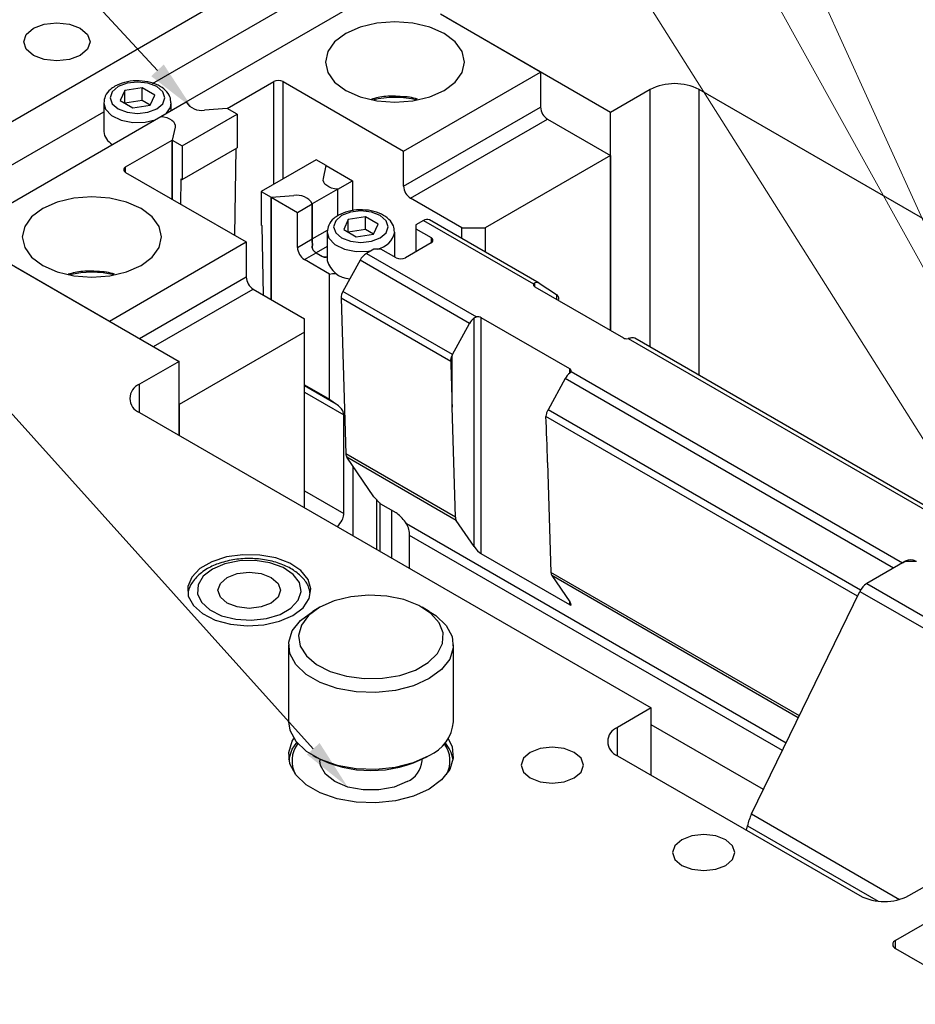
# Model space of a CAD drawing. Header units: inches. Extents: x 1802 to 2468, y -253 to -72.
# Tile 361 of 570: x 2122.32 to 2125.04, y -108.2 to -105.22. Entities that reach past the tile are written whole.
import ezdxf

# ---------------------------------------------------------------- set-up
doc = ezdxf.new("R2010")
doc.units = ezdxf.units.IN
doc.header["$LTSCALE"] = 0.5
doc.header["$MEASUREMENT"] = 0
for name, color, linetype in [('DIE-M-S', 8, 'Continuous'), ('DIE-M-S2', 1, 'Continuous'), ('DIE-M-S3', 8, 'Continuous'), ('SID-M-S', 105, 'Continuous'), ('SVD-M-S', 8, 'Continuous')]:
    doc.layers.add(name, color=color, linetype=linetype)

msp = doc.modelspace()

# ---------------------------------------------------------------- linework, layer by layer
at = {"layer": 'DIE-M-S', "linetype": 'Continuous', "lineweight": 25}
for p, q in [((2123.30623, -104.94592), (2121.84884, -105.78726)), ((2122.82828, -105.46676), (2123.54981, -105.05023)), ((2122.72656, -105.41121), (2123.29525, -105.08291)), ((2123.46142, -105.22437), (2123.40681, -105.22852)), ((2123.51603, -105.22852), (2123.46142, -105.22437)), ((2123.90336, -105.37679), (2123.5993, -105.20127)), ((2124.11549, -105.49926), (2123.61661, -105.21126)), ((2122.34326, -105.26275), (2122.36505, -105.24392)), ((2122.36505, -105.24392), (2122.39765, -105.23135)), ((2122.39765, -105.23135), (2122.43611, -105.22693)), ((2122.43611, -105.22693), (2122.47457, -105.23135)), ((2122.47457, -105.23135), (2122.50718, -105.24392)), ((2122.50718, -105.24392), (2122.52896, -105.26275)), ((2123.35592, -105.24069), (2123.31222, -105.26005)), ((2123.40681, -105.22852), (2123.35592, -105.24069)), ((2123.56692, -105.24069), (2123.51603, -105.22852)), ((2123.61062, -105.26005), (2123.56692, -105.24069)), ((2122.33561, -105.28495), (2122.34326, -105.26275)), ((2122.34326, -105.30715), (2122.33561, -105.28495)), ((2122.52896, -105.26275), (2122.53661, -105.28495)), ((2122.53661, -105.28495), (2122.52896, -105.30715)), ((2123.31222, -105.26005), (2123.27869, -105.28528)), ((2123.64415, -105.28528), (2123.61062, -105.26005)), ((2122.36505, -105.32597), (2122.34326, -105.30715)), ((2122.52896, -105.30715), (2122.50718, -105.32597)), ((2123.25761, -105.31465), (2123.25042, -105.34618)), ((2123.27869, -105.28528), (2123.25761, -105.31465)), ((2123.66523, -105.31465), (2123.64415, -105.28528)), ((2123.67242, -105.34618), (2123.66523, -105.31465)), ((2122.39765, -105.33855), (2122.36505, -105.32597)), ((2122.43611, -105.34297), (2122.39765, -105.33855)), ((2122.47457, -105.33855), (2122.43611, -105.34297)), ((2122.50718, -105.32597), (2122.47457, -105.33855)), ((2123.25042, -105.34618), (2123.25761, -105.37771)), ((2123.66523, -105.37771), (2123.67242, -105.34618)), ((2123.25761, -105.37771), (2123.27869, -105.40708)), ((2123.48793, -105.61661), (2123.90336, -105.37679)), ((2123.64415, -105.40708), (2123.66523, -105.37771)), ((2123.90336, -105.37679), (2123.90336, -105.48295)), ((2122.95265, -105.48681), (2123.09372, -105.40537)), ((2123.09372, -105.71707), (2123.09372, -105.40537)), ((2123.12201, -105.40537), (2123.48793, -105.61661)), ((2123.12201, -105.70074), (2123.12201, -105.40537)), ((2123.27869, -105.40708), (2123.31222, -105.43231)), ((2123.31222, -105.43231), (2123.35592, -105.45167)), ((2123.56692, -105.45167), (2123.61062, -105.43231)), ((2123.61062, -105.43231), (2123.64415, -105.40708)), ((2124.2357, -105.42986), (2124.11549, -105.49926)), ((2124.2357, -106.21138), (2124.2357, -105.42986)), ((2125.93629, -106.32587), (2124.38419, -105.42986)), ((2124.38419, -106.2971), (2124.38419, -105.42986)), ((2123.35592, -105.45167), (2123.40681, -105.46384)), ((2123.40681, -105.46384), (2123.46142, -105.46799)), ((2123.46142, -105.46799), (2123.51603, -105.46384)), ((2123.51603, -105.46384), (2123.56692, -105.45167)), ((2122.95265, -105.48681), (2122.88419, -105.49182)), ((2123.48793, -105.72276), (2123.90336, -105.48295)), ((2121.93055, -105.87073), (2122.57807, -105.49693)), ((2122.02953, -105.92787), (2122.75105, -105.51134)), ((2122.75105, -105.51134), (2122.76063, -105.51259)), ((2122.76063, -105.51259), (2122.76959, -105.5149)), ((2122.76959, -105.5149), (2122.77761, -105.51817)), ((2122.77761, -105.51817), (2122.78436, -105.52228)), ((2122.78436, -105.52228), (2122.78959, -105.52708)), ((2123.50915, -105.75951), (2123.92457, -105.51969)), ((2123.92457, -105.51969), (2124.11549, -105.6299)), ((2124.11549, -106.16055), (2124.11549, -105.49926)), ((2122.79447, -105.54362), (2122.78578, -105.58314)), ((2122.78959, -105.52708), (2122.7931, -105.53237)), ((2122.7931, -105.53237), (2122.79474, -105.53796)), ((2122.79474, -105.53796), (2122.79447, -105.54362)), ((2122.64471, -105.66458), (2122.78578, -105.58314)), ((2122.78578, -105.76234), (2122.78578, -105.58314)), ((2123.48793, -105.72276), (2123.48793, -105.61661)), ((2124.11549, -105.6299), (2123.73542, -105.84931)), ((2124.11549, -105.6299), (2124.11549, -106.16055)), ((2122.64471, -105.68091), (2122.64471, -105.66458)), ((2123.24448, -105.69982), (2123.25318, -105.66029)), ((2123.25318, -105.66029), (2123.33272, -105.70622)), ((2122.64471, -105.68091), (2123.01064, -105.89215)), ((2123.24421, -105.70548), (2123.24448, -105.69982)), ((2123.24586, -105.71107), (2123.24421, -105.70548)), ((2123.24936, -105.71636), (2123.24586, -105.71107)), ((2123.25459, -105.72115), (2123.24936, -105.71636)), ((2123.26134, -105.72527), (2123.25459, -105.72115)), ((2123.26936, -105.72854), (2123.26134, -105.72527)), ((2123.27832, -105.73084), (2123.26936, -105.72854)), ((2123.2879, -105.73209), (2123.27832, -105.73084)), ((2123.2879, -105.73209), (2123.33272, -105.70622)), ((2123.33272, -105.70622), (2123.33272, -105.79755)), ((2122.48757, -105.75919), (2122.43668, -105.77136)), ((2122.54218, -105.75504), (2122.48757, -105.75919)), ((2122.59679, -105.75919), (2122.54218, -105.75504)), ((2122.64768, -105.77136), (2122.59679, -105.75919)), ((2123.0863, -105.75663), (2123.15476, -105.75161)), ((2123.0863, -106.06648), (2123.0863, -105.75663)), ((2123.0863, -105.75663), (2123.16585, -105.80255)), ((2123.66471, -105.84931), (2123.50915, -105.75951)), ((2122.39298, -105.79071), (2122.35945, -105.81594)), ((2122.43668, -105.77136), (2122.39298, -105.79071)), ((2122.69138, -105.79071), (2122.64768, -105.77136)), ((2122.72491, -105.81594), (2122.69138, -105.79071)), ((2123.16585, -105.80255), (2123.21067, -105.77667)), ((2123.21067, -105.77667), (2123.21067, -105.88282)), ((2122.35945, -105.81594), (2122.33837, -105.84532)), ((2122.74599, -105.84532), (2122.72491, -105.81594)), ((2123.16585, -105.9087), (2123.16585, -105.80255)), ((2122.33837, -105.84532), (2122.33118, -105.87684)), ((2122.75318, -105.87684), (2122.74599, -105.84532)), ((2123.66471, -105.88175), (2123.66471, -105.84931)), ((2123.66471, -105.84931), (2123.73542, -105.84931)), ((2123.73542, -105.84931), (2123.73542, -105.92257)), ((2122.33118, -105.87684), (2122.33837, -105.90837)), ((2122.74599, -105.90837), (2122.75318, -105.87684)), ((2122.33837, -105.90837), (2122.35945, -105.93775)), ((2122.59521, -106.13197), (2123.01064, -105.89215)), ((2122.72491, -105.93775), (2122.74599, -105.90837)), ((2123.01064, -105.89215), (2123.01064, -105.9983)), ((2123.16585, -105.9087), (2123.21067, -105.88282)), ((2123.21106, -105.90625), (2123.21106, -105.89929)), ((2122.35945, -105.93775), (2122.39298, -105.96298)), ((2122.69138, -105.96298), (2122.72491, -105.93775)), ((2123.18706, -105.94544), (2123.22277, -105.92483)), ((2123.22277, -105.92483), (2123.24348, -105.93679)), ((2122.29116, -105.95644), (2122.59521, -106.13197)), ((2122.30846, -105.96643), (2122.80734, -106.25443)), ((2122.39298, -105.96298), (2122.43668, -105.98233)), ((2122.64768, -105.98233), (2122.69138, -105.96298)), ((2123.26325, -105.98943), (2123.18706, -105.94544)), ((2122.43668, -105.98233), (2122.48757, -105.9945)), ((2122.48757, -105.9945), (2122.54218, -105.99865)), ((2122.54218, -105.99865), (2122.59679, -105.9945)), ((2122.59679, -105.9945), (2122.64768, -105.98233)), ((2122.68715, -106.18505), (2123.01064, -105.9983)), ((2123.26325, -105.98943), (2123.27255, -105.9881)), ((2123.26325, -106.36912), (2123.26325, -105.98943)), ((2123.27255, -105.9881), (2123.28208, -105.98752)), ((2122.72958, -106.20954), (2123.03185, -106.03505)), ((2123.03185, -106.03505), (2123.18741, -106.12485)), ((2123.18741, -106.16567), (2123.18741, -106.12485)), ((2123.18741, -106.16567), (2122.80734, -106.38508)), ((2123.18741, -106.69836), (2123.18741, -106.16567)), ((2122.80734, -106.25443), (2122.68714, -106.32383)), ((2122.80734, -106.47895), (2122.80734, -106.25443)), ((2122.68714, -106.40955), (2122.68714, -106.32383)), ((2123.18741, -106.32534), (2123.26325, -106.36912)), ((2123.18741, -106.32792), (2123.28319, -106.38321)), ((2123.18741, -106.34795), (2123.30654, -106.41672)), ((2122.80734, -106.38508), (2122.80734, -106.47895)), ((2122.68714, -106.40955), (2124.23924, -107.30556)), ((2123.30654, -106.71624), (2123.30654, -106.41672)), ((2123.33414, -106.57236), (2123.33414, -106.78306)), ((2123.18741, -106.64747), (2123.30654, -106.71624)), ((2123.4058, -106.6737), (2123.4058, -106.82443)), ((2123.41546, -106.68356), (2123.41546, -106.83)), ((2123.45081, -106.70553), (2123.45081, -106.85041)), ((2125.02059, -107.875), (2126.92271, -106.77693)), ((2122.90618, -106.86213), (2122.87008, -106.88298)), ((2122.95069, -106.84769), (2122.90618, -106.86213)), ((2123.0003, -106.84071), (2122.95069, -106.84769)), ((2123.05133, -106.84171), (2123.0003, -106.84071)), ((2123.1, -106.85063), (2123.05133, -106.84171)), ((2123.1427, -106.8668), (2123.1, -106.85063)), ((2123.17626, -106.88902), (2123.1427, -106.8668)), ((2122.87008, -106.88298), (2122.84505, -106.90867)), ((2123.19819, -106.91564), (2123.17626, -106.88902)), ((2122.84505, -106.90867), (2122.83296, -106.93731)), ((2123.20687, -106.94468), (2123.19819, -106.91564)), ((2122.83296, -106.93731), (2122.8347, -106.96677)), ((2123.20165, -106.97401), (2123.20687, -106.94468)), ((2122.8347, -106.96677), (2122.85015, -106.99487)), ((2123.18291, -107.00143), (2123.20165, -106.97401)), ((2122.85015, -106.99487), (2122.87816, -107.01952)), ((2123.15206, -107.02492), (2123.18291, -107.00143)), ((2122.87816, -107.01952), (2122.91664, -107.03889)), ((2122.91664, -107.03889), (2122.96275, -107.05155)), ((2123.06387, -107.05354), (2123.11137, -107.04273)), ((2123.11137, -107.04273), (2123.15206, -107.02492)), ((2122.96275, -107.05155), (2123.01307, -107.05656)), ((2123.01307, -107.05656), (2123.06387, -107.05354)), ((2124.23924, -107.30556), (2124.1367, -107.36475)), ((2124.23924, -107.50966), (2124.23924, -107.30556)), ((2124.1367, -107.45047), (2124.1367, -107.36475)), ((2123.15026, -107.40651), (2123.15509, -107.39842)), ((2123.62279, -107.39842), (2123.63484, -107.42344)), ((2123.1394, -107.44074), (2123.15026, -107.40651)), ((2123.63484, -107.42344), (2123.63848, -107.45816)), ((2123.90246, -107.42851), (2123.87172, -107.44037)), ((2123.93872, -107.42435), (2123.90246, -107.42851)), ((2123.97497, -107.42851), (2123.93872, -107.42435)), ((2124.00571, -107.44037), (2123.97497, -107.42851)), ((2123.14303, -107.47547), (2123.1394, -107.44074)), ((2123.63848, -107.45816), (2123.62762, -107.49239)), ((2123.85118, -107.45811), (2123.84397, -107.47905)), ((2123.87172, -107.44037), (2123.85118, -107.45811)), ((2124.02625, -107.45811), (2124.00571, -107.44037)), ((2124.03347, -107.47905), (2124.02625, -107.45811)), ((2124.1367, -107.45047), (2124.8721, -107.875)), ((2123.16096, -107.50868), (2123.14303, -107.47547)), ((2123.62762, -107.49239), (2123.60288, -107.52411)), ((2123.84397, -107.47905), (2123.85118, -107.49998)), ((2124.02625, -107.49998), (2124.03347, -107.47905)), ((2123.19214, -107.53846), (2123.16096, -107.50868)), ((2123.60288, -107.52411), (2123.56572, -107.5515)), ((2123.85118, -107.49998), (2123.87172, -107.51772)), ((2123.87172, -107.51772), (2123.90246, -107.52958)), ((2123.97497, -107.52958), (2124.00571, -107.51772)), ((2124.00571, -107.51772), (2124.02625, -107.49998)), ((2123.23476, -107.56306), (2123.19214, -107.53846)), ((2123.56572, -107.5515), (2123.51827, -107.57296)), ((2123.90246, -107.52958), (2123.93872, -107.53374)), ((2123.93872, -107.53374), (2123.97497, -107.52958)), ((2123.28634, -107.58106), (2123.23476, -107.56306)), ((2123.34388, -107.59141), (2123.28634, -107.58106)), ((2123.51827, -107.57296), (2123.46332, -107.58724)), ((2123.40403, -107.59351), (2123.34388, -107.59141)), ((2123.46332, -107.58724), (2123.40403, -107.59351)), ((2125.61633, -107.64335), (2124.97993, -108.01073)), ((2124.36208, -107.69384), (2124.33134, -107.7057)), ((2124.39833, -107.68968), (2124.36208, -107.69384)), ((2124.43459, -107.69384), (2124.39833, -107.68968)), ((2124.46533, -107.7057), (2124.43459, -107.69384)), ((2124.3108, -107.72345), (2124.30358, -107.74438)), ((2124.33134, -107.7057), (2124.3108, -107.72345)), ((2124.48587, -107.72345), (2124.46533, -107.7057)), ((2124.49308, -107.74438), (2124.48587, -107.72345)), ((2124.30358, -107.74438), (2124.3108, -107.76531)), ((2124.48587, -107.76531), (2124.49308, -107.74438)), ((2124.3108, -107.76531), (2124.33134, -107.78306)), ((2124.33134, -107.78306), (2124.36208, -107.79491)), ((2124.43459, -107.79491), (2124.46533, -107.78306)), ((2124.46533, -107.78306), (2124.48587, -107.76531)), ((2124.36208, -107.79491), (2124.39833, -107.79908)), ((2124.39833, -107.79908), (2124.43459, -107.79491)), ((2124.97993, -108.03522), (2124.97993, -108.01073)), ((2124.97993, -108.03522), (2125.27338, -108.20463))]:
    msp.add_line(p, q, dxfattribs=at)
for centre, radius, start, end in [((2123.10786, -105.43266), 0.03074, 62.60967, 117.39033), ((2124.30995, -105.57316), 0.16139, 62.60967, 117.39033), ((2122.87308, -105.44172), 0.05132, 209.20446, 282.50656), ((2123.94942, -105.48085), 0.0461, 182.60548, 237.39452), ((2122.64781, -105.67274), 0.00873, 110.78342, 249.21658), ((2123.53399, -105.72067), 0.0461, 182.60548, 237.39452), ((2123.16587, -105.80172), 0.05132, 29.20555, 102.50623), ((2123.2119, -105.90661), 0.0461, 182.60548, 237.39452), ((2123.24213, -105.89245), 0.03773, 220.58046, 239.1193), ((2123.25061, -105.92281), 0.01569, 242.97419, 289.63578), ((2123.05669, -105.99621), 0.0461, 182.60548, 237.39452), ((2122.7034, -106.36669), 0.04584, 110.78342, 249.21658), ((2124.15297, -107.40761), 0.04584, 110.78342, 249.21658), ((2124.94634, -107.73171), 0.16139, 242.60967, 297.39033), ((2124.98458, -108.02298), 0.0131, 110.78342, 249.21658)]:
    msp.add_arc(centre, radius, start, end, dxfattribs=at)
msp.add_ellipse((2123.28464, -106.37645), major_axis=(0.06991, -0.0485), ratio=0.0750003, start_param=4.4537639, end_param=4.7436884, dxfattribs=at)
for points, knots in [([(2123.21064, -105.90758), (2123.21063, -105.90917), (2123.21061, -105.91223), (2123.21215, -105.91539), (2123.2133, -105.91677), (2123.21348, -105.91699)], [0, 0, 0, 0, 0.47586236, 0.91618542, 1, 1, 1, 1]), ([(2123.21067, -105.88282), (2123.21071, -105.88518), (2123.21079, -105.88988), (2123.21113, -105.89812), (2123.21103, -105.90403), (2123.21069, -105.90705), (2123.21064, -105.90758)], [0, 0, 0, 0, 0.3103085, 0.6205041, 0.9325418, 1, 1, 1, 1]), ([(2123.30654, -106.41672), (2123.30609, -106.41366), (2123.30497, -106.40609), (2123.29641, -106.39382), (2123.28787, -106.38696), (2123.28319, -106.38321)], [0, 0, 0, 0, 0.2356388, 0.5817235, 1, 1, 1, 1]), ([(2123.28684, -106.75575), (2123.29226, -106.74937), (2123.30192, -106.738), (2123.30636, -106.72421), (2123.30652, -106.71716), (2123.30654, -106.71624)], [0, 0, 0, 0, 0.5271976, 0.9382978, 1, 1, 1, 1])]:
    msp.add_open_spline(points, degree=3, knots=knots, dxfattribs=at)
at = {"layer": 'DIE-M-S2', "linetype": 'Continuous', "lineweight": 25}
for p, q in [((2122.75105, -105.51134), (2122.82828, -105.46676)), ((2122.95265, -105.48681), (2122.88419, -105.49182)), ((2122.98321, -105.50444), (2122.95265, -105.48681)), ((2122.75105, -105.51134), (2122.76063, -105.51259)), ((2122.76063, -105.51259), (2122.76959, -105.5149)), ((2122.76959, -105.5149), (2122.77761, -105.51817)), ((2122.77761, -105.51817), (2122.78436, -105.52228)), ((2122.78436, -105.52228), (2122.78959, -105.52708)), ((2122.81633, -105.60078), (2122.98321, -105.50444)), ((2122.98321, -105.50444), (2122.98321, -105.60651)), ((2122.79447, -105.54362), (2122.78578, -105.58314)), ((2122.78959, -105.52708), (2122.7931, -105.53237)), ((2122.7931, -105.53237), (2122.79474, -105.53796)), ((2122.79474, -105.53796), (2122.79447, -105.54362)), ((2122.78578, -105.58314), (2122.78578, -105.76234)), ((2122.78578, -105.58314), (2122.81633, -105.60078)), ((2122.81633, -105.60078), (2122.81633, -105.70285)), ((2122.81633, -105.70285), (2122.98321, -105.60651)), ((2122.97559, -105.87192), (2122.97961, -105.60859)), ((2123.22262, -105.64265), (2123.05574, -105.73899)), ((2123.25318, -105.66029), (2123.22262, -105.64265)), ((2123.24448, -105.69982), (2123.25318, -105.66029)), ((2122.81163, -105.77727), (2122.8128, -105.70081)), ((2122.8128, -105.70081), (2122.81633, -105.70285)), ((2123.24421, -105.70548), (2123.24448, -105.69982)), ((2123.2879, -105.73209), (2123.21067, -105.77667)), ((2123.24586, -105.71107), (2123.24421, -105.70548)), ((2123.24936, -105.71636), (2123.24586, -105.71107)), ((2123.25459, -105.72115), (2123.24936, -105.71636)), ((2123.26135, -105.72527), (2123.25459, -105.72115)), ((2123.26936, -105.72854), (2123.26135, -105.72527)), ((2123.27833, -105.73084), (2123.26936, -105.72854)), ((2123.2879, -105.73209), (2123.27833, -105.73084)), ((2123.2879, -105.81264), (2123.2879, -105.73209)), ((2123.05574, -105.73899), (2123.0863, -105.75663)), ((2123.05574, -105.73899), (2123.05574, -105.84106)), ((2123.0863, -105.75663), (2123.15476, -105.75161)), ((2123.0863, -105.75663), (2123.0863, -106.06648)), ((2123.21067, -105.88282), (2123.21067, -105.77667)), ((2123.05928, -105.8431), (2123.05574, -105.84106)), ((2123.06242, -106.05269), (2123.05928, -105.8431)), ((2123.21067, -105.88282), (2123.25746, -105.85581)), ((2123.21079, -105.90704), (2123.21079, -105.90704)), ((2123.25589, -105.90571), (2123.22277, -105.92483)), ((2123.22277, -105.92483), (2123.23995, -105.93475))]:
    msp.add_line(p, q, dxfattribs=at)
for centre, radius, start, end in [((2122.87308, -105.44172), 0.05132, 209.20446, 282.50656), ((2123.16587, -105.80172), 0.05132, 29.20446, 102.50656), ((2123.2411, -105.89385), 0.036, 223.93113, 239.38234), ((2123.25059, -105.91413), 0.0232, 242.7013, 283.20607)]:
    msp.add_arc(centre, radius, start, end, dxfattribs=at)
for points, knots in [([(2123.21085, -105.90545), (2123.21095, -105.90272), (2123.21116, -105.89725), (2123.21075, -105.88917), (2123.2107, -105.88478), (2123.21067, -105.88282)], [0, 0, 0, 0, 0.3564049, 0.7137047, 1, 1, 1, 1]), ([(2123.21518, -105.91883), (2123.21408, -105.91739), (2123.21188, -105.91453), (2123.21076, -105.90971), (2123.21082, -105.90668), (2123.21085, -105.90545)], [0, 0, 0, 0, 0.373482, 0.7447476, 1, 1, 1, 1])]:
    msp.add_open_spline(points, degree=3, knots=knots, dxfattribs=at)
at = {"layer": 'DIE-M-S3', "linetype": 'Continuous', "lineweight": 25}
for p, q in [((2123.54796, -105.82688), (2123.52506, -105.84011)), ((2123.54796, -105.82688), (2123.52506, -105.84011)), ((2123.52506, -105.84011), (2123.52506, -105.85235)), ((2123.52506, -105.84011), (2123.52506, -105.85235)), ((2123.52506, -105.85235), (2123.57102, -105.87889)), ((2123.52506, -105.85235), (2123.52506, -105.92175)), ((2123.52506, -105.85235), (2123.57102, -105.87889)), ((2123.52506, -105.85235), (2123.52506, -105.92175)), ((2123.54796, -105.82688), (2123.88177, -106.01958)), ((2123.54796, -105.82688), (2123.88177, -106.01958)), ((2123.89883, -106.0169), (2123.56649, -105.82505)), ((2123.89883, -106.0169), (2123.56649, -105.82505)), ((2123.57102, -105.87889), (2123.57102, -105.89521)), ((2123.57102, -105.87889), (2123.57102, -105.89521)), ((2123.57102, -105.89521), (2123.49324, -105.94012)), ((2123.57102, -105.89521), (2123.49324, -105.94012)), ((2123.39778, -105.91358), (2123.37487, -105.92681)), ((2123.39778, -105.91358), (2123.37487, -105.92681)), ((2123.37487, -105.92681), (2123.70868, -106.11951)), ((2123.37487, -105.92681), (2123.70868, -106.11951)), ((2123.41899, -105.91358), (2123.39778, -105.91358)), ((2123.41899, -105.91358), (2123.39778, -105.91358)), ((2123.46495, -105.94012), (2123.41899, -105.91358)), ((2123.46495, -105.94012), (2123.41899, -105.91358)), ((2123.35571, -105.94749), (2123.30373, -106.04186)), ((2123.35571, -105.94749), (2123.30373, -106.04186)), ((2123.68805, -106.13935), (2123.35571, -105.94749)), ((2123.68805, -106.13935), (2123.35571, -105.94749)), ((2123.88568, -106.02788), (2123.88568, -106.01628)), ((2123.88568, -106.02788), (2123.88568, -106.01628)), ((2123.88568, -106.02788), (2124.15438, -106.183)), ((2123.88568, -106.02788), (2124.15438, -106.183)), ((2123.89947, -106.0173), (2123.95144, -106.05166)), ((2123.89947, -106.0173), (2123.95144, -106.05166)), ((2123.63607, -106.23372), (2123.30373, -106.04186)), ((2123.63607, -106.23372), (2123.30373, -106.04186)), ((2123.95286, -106.06666), (2123.95286, -106.05279)), ((2123.95286, -106.06666), (2123.95286, -106.05279)), ((2123.63128, -106.25508), (2123.29805, -106.06271)), ((2123.29805, -106.06271), (2123.31259, -106.5352)), ((2123.63128, -106.25508), (2123.29805, -106.06271)), ((2123.29805, -106.06271), (2123.31259, -106.5352)), ((2123.63607, -106.23372), (2123.68805, -106.13935)), ((2123.63607, -106.23372), (2123.68805, -106.13935)), ((2123.70183, -106.81597), (2123.70183, -106.12241)), ((2123.70183, -106.81597), (2123.70183, -106.12241)), ((2123.99175, -106.27688), (2123.72305, -106.12177)), ((2123.72305, -106.83762), (2123.72305, -106.12177)), ((2123.99175, -106.27688), (2123.72305, -106.12177)), ((2123.72305, -106.83762), (2123.72305, -106.12177)), ((2124.16875, -106.18526), (2125.17431, -106.76575)), ((2124.16875, -106.18526), (2125.17431, -106.76575)), ((2125.18516, -106.75949), (2124.18874, -106.18427)), ((2125.18516, -106.75949), (2124.18874, -106.18427)), ((2123.63466, -106.39341), (2123.63466, -106.23648)), ((2123.63466, -106.39341), (2123.63466, -106.23648)), ((2123.99175, -106.28978), (2123.99175, -106.27688)), ((2123.99175, -106.28978), (2123.99175, -106.27688)), ((2123.99566, -106.28518), (2125.00122, -106.86568)), ((2123.99566, -106.28518), (2125.00122, -106.86568)), ((2123.97797, -106.30671), (2123.92599, -106.40108)), ((2123.97797, -106.30671), (2123.92599, -106.40108)), ((2124.97372, -106.88155), (2123.97797, -106.30671)), ((2124.97372, -106.88155), (2123.97797, -106.30671)), ((2123.64493, -106.72705), (2123.63466, -106.39341)), ((2123.64493, -106.72705), (2123.63466, -106.39341)), ((2124.87382, -106.94826), (2123.92599, -106.40108)), ((2124.87382, -106.94826), (2123.92599, -106.40108)), ((2124.86454, -106.96702), (2123.9194, -106.42141)), ((2124.86454, -106.96702), (2123.9194, -106.42141)), ((2123.64493, -106.72705), (2123.31259, -106.5352)), ((2123.64493, -106.72705), (2123.31259, -106.5352)), ((2123.39778, -106.66551), (2123.31533, -106.54482)), ((2123.64767, -106.73668), (2123.31533, -106.54482)), ((2123.39778, -106.66551), (2123.31533, -106.54482)), ((2123.64767, -106.73668), (2123.31533, -106.54482)), ((2123.92457, -106.56078), (2123.93484, -106.89442)), ((2123.92457, -106.56078), (2123.93484, -106.89442)), ((2123.41899, -106.68716), (2123.39778, -106.66551)), ((2123.41899, -106.68716), (2123.39778, -106.66551)), ((2123.46495, -106.7137), (2123.41899, -106.68716)), ((2123.46495, -106.7137), (2123.41899, -106.68716)), ((2123.49644, -106.74726), (2123.49324, -106.74256)), ((2123.49644, -106.74726), (2123.49324, -106.74256)), ((2124.64802, -107.41204), (2123.49644, -106.74726)), ((2124.64802, -107.41204), (2123.49644, -106.74726)), ((2123.70183, -106.81597), (2123.64767, -106.73668)), ((2123.70183, -106.81597), (2123.64767, -106.73668)), ((2123.50561, -106.88205), (2123.50561, -106.78217)), ((2123.50561, -106.88205), (2123.50561, -106.78217)), ((2124.63676, -107.43517), (2123.50561, -106.78217)), ((2124.63676, -107.43517), (2123.50561, -106.78217)), ((2123.99175, -106.99274), (2123.72305, -106.83762)), ((2123.99175, -106.99274), (2123.72305, -106.83762)), ((2125.00821, -106.86164), (2124.8925, -106.92844)), ((2125.00122, -106.86568), (2125.01175, -106.8596)), ((2125.00122, -106.86568), (2125.01175, -106.8596)), ((2125.04357, -106.86164), (2125.00821, -106.86164)), ((2125.01175, -106.8596), (2125.01175, -106.86164)), ((2125.01175, -106.8596), (2125.01175, -106.86164)), ((2124.68825, -107.32935), (2123.93484, -106.89442)), ((2124.68825, -107.32935), (2123.93484, -106.89442)), ((2123.93758, -106.90404), (2123.99175, -106.98333)), ((2123.93758, -106.90404), (2123.99175, -106.98333)), ((2124.68519, -107.33563), (2123.93758, -106.90404)), ((2124.68519, -107.33563), (2123.93758, -106.90404)), ((2124.5433, -107.62727), (2124.87185, -106.95198)), ((2124.87185, -106.95198), (2125.36676, -107.23769)), ((2124.8925, -106.92844), (2125.38747, -107.21418)), ((2123.27695, -106.98086), (2123.23338, -107.00037)), ((2123.32756, -106.96821), (2123.27695, -106.98086)), ((2123.38203, -106.96323), (2123.32756, -106.96821)), ((2123.43693, -106.96623), (2123.38203, -106.96323)), ((2123.48882, -106.97701), (2123.43693, -106.96623)), ((2123.53443, -106.99491), (2123.48882, -106.97701)), ((2123.99175, -106.99274), (2123.99175, -106.98333)), ((2123.99175, -106.99274), (2123.99175, -106.98333)), ((2123.17499, -107.04001), (2123.21216, -107.01262)), ((2123.23338, -107.00037), (2123.19958, -107.02552)), ((2123.23335, -107.00038), (2123.21213, -107.01263)), ((2123.21216, -107.01262), (2123.21216, -107.01262)), ((2123.5709, -107.01879), (2123.53443, -106.99491)), ((2123.56574, -107.01263), (2123.54453, -107.00038)), ((2123.56574, -107.01263), (2123.58574, -107.02566)), ((2123.15026, -107.07173), (2123.17499, -107.04001)), ((2123.19958, -107.02552), (2123.17767, -107.05474)), ((2123.59593, -107.04715), (2123.5709, -107.01879)), ((2123.58574, -107.02566), (2123.61691, -107.05544)), ((2123.60796, -107.07822), (2123.59593, -107.04715)), ((2123.1394, -107.10596), (2123.15026, -107.07173)), ((2123.17767, -107.05474), (2123.16905, -107.08618)), ((2123.61691, -107.05544), (2123.63484, -107.08865)), ((2123.14303, -107.14068), (2123.1394, -107.10596)), ((2123.16905, -107.08618), (2123.17424, -107.11788)), ((2123.60623, -107.11004), (2123.60796, -107.07822)), ((2123.63484, -107.08865), (2123.63848, -107.12338)), ((2123.13894, -107.11467), (2123.13894, -107.34738)), ((2123.17424, -107.11788), (2123.19292, -107.14783)), ((2123.59085, -107.14061), (2123.60623, -107.11004)), ((2123.63848, -107.12338), (2123.62762, -107.15761)), ((2123.63894, -107.34738), (2123.63894, -107.11467)), ((2123.16096, -107.1739), (2123.14303, -107.14068)), ((2123.19292, -107.14783), (2123.22392, -107.17416)), ((2123.56277, -107.16801), (2123.59085, -107.14061)), ((2123.62762, -107.15761), (2123.60288, -107.18933)), ((2123.19214, -107.20368), (2123.16096, -107.1739)), ((2123.22392, -107.17416), (2123.26528, -107.19521)), ((2123.26528, -107.19521), (2123.31442, -107.20967)), ((2123.47631, -107.20673), (2123.52378, -107.19053)), ((2123.52378, -107.19053), (2123.56277, -107.16801)), ((2123.60288, -107.18933), (2123.56572, -107.21672)), ((2123.23476, -107.22828), (2123.19214, -107.20368)), ((2123.31442, -107.20967), (2123.36824, -107.21661)), ((2123.36824, -107.21661), (2123.42336, -107.21561)), ((2123.42336, -107.21561), (2123.47631, -107.20673)), ((2123.56572, -107.21672), (2123.51827, -107.23818)), ((2123.28634, -107.24628), (2123.23476, -107.22828)), ((2123.34388, -107.25663), (2123.28634, -107.24628)), ((2123.46332, -107.25246), (2123.40403, -107.25873)), ((2123.51827, -107.23818), (2123.46332, -107.25246)), ((2123.40403, -107.25873), (2123.34388, -107.25663)), ((2123.13894, -107.34738), (2123.14303, -107.3734)), ((2123.14303, -107.3734), (2123.16096, -107.40661)), ((2124.57938, -107.55311), (2124.23924, -107.35675)), ((2124.57938, -107.55311), (2124.23924, -107.35675)), ((2123.13984, -107.4617), (2123.15026, -107.43101)), ((2123.15026, -107.43101), (2123.16425, -107.41067)), ((2123.16096, -107.40661), (2123.19214, -107.43639)), ((2123.19214, -107.43639), (2123.23476, -107.46099)), ((2123.21213, -107.44942), (2123.21921, -107.4535)), ((2123.23394, -107.46133), (2123.23394, -107.46578)), ((2123.23476, -107.46099), (2123.28634, -107.47899)), ((2123.51827, -107.47089), (2123.56572, -107.44943)), ((2123.54394, -107.46578), (2123.54394, -107.46133)), ((2123.55867, -107.4535), (2123.56574, -107.44942)), ((2123.23585, -107.47978), (2123.23394, -107.46578)), ((2123.25083, -107.5064), (2123.23585, -107.47978)), ((2123.28634, -107.47899), (2123.34388, -107.48934)), ((2123.34388, -107.48934), (2123.40403, -107.49144)), ((2123.40403, -107.49144), (2123.46332, -107.48517)), ((2123.46332, -107.48517), (2123.51827, -107.47089)), ((2123.27934, -107.52905), (2123.25083, -107.5064)), ((2123.31857, -107.54551), (2123.27934, -107.52905)), ((2123.36469, -107.55416), (2123.31857, -107.54551)), ((2123.41319, -107.55416), (2123.36469, -107.55416)), ((2123.45931, -107.54551), (2123.41319, -107.55416)), ((2123.49854, -107.52905), (2123.45931, -107.54551)), ((2124.5433, -107.62727), (2124.9925, -107.88659)), ((2124.52803, -107.67638), (2124.53088, -107.66289)), ((2124.53088, -107.66289), (2124.92733, -107.89176))]:
    msp.add_line(p, q, dxfattribs=at)
for centre, radius, start, end in [((2123.5588, -105.84188), 0.0185, 65.44874, 125.86172), ((2123.5588, -105.84188), 0.0185, 65.44874, 125.86172), ((2123.56792, -105.88705), 0.00873, 290.78342, 69.21658), ((2123.56792, -105.88705), 0.00873, 290.78342, 69.21658), ((2123.40355, -105.97259), 0.05402, 122.06028, 152.3128), ((2123.40355, -105.97259), 0.05402, 122.06028, 152.3128), ((2123.4791, -105.91282), 0.03074, 242.60967, 297.39033), ((2123.4791, -105.91282), 0.03074, 242.60967, 297.39033), ((2123.88803, -106.0217), 0.00661, 161.35345, 249.16009), ((2123.88803, -106.0217), 0.00661, 161.35345, 249.16009), ((2123.89154, -106.03072), 0.01559, 59.45009, 112.0855), ((2123.89154, -106.03072), 0.01559, 59.45009, 112.0855), ((2123.34012, -106.06299), 0.04208, 149.8663, 179.61692), ((2123.34012, -106.06299), 0.04208, 149.8663, 179.61692), ((2123.94579, -106.0602), 0.01024, 46.37569, 56.49429), ((2123.94579, -106.0602), 0.01024, 46.37569, 56.49429), ((2123.71247, -106.14219), 0.023, 62.62615, 99.50356), ((2123.71247, -106.14219), 0.023, 62.62615, 99.50356), ((2123.73955, -106.16718), 0.05854, 130.10791, 151.60433), ((2123.73955, -106.16718), 0.05854, 130.10791, 151.60433), ((2124.16496, -106.16258), 0.023, 242.62615, 279.50356), ((2124.16496, -106.16258), 0.023, 242.62615, 279.50356), ((2124.18149, -106.19828), 0.01578, 62.62651, 111.91954), ((2124.18149, -106.19828), 0.01578, 62.62651, 111.91954), ((2123.68122, -106.25859), 0.05154, 151.15057, 154.59455), ((2123.68122, -106.25859), 0.05154, 151.15057, 154.59455), ((2124.02946, -106.33455), 0.05854, 130.10791, 151.60433), ((2124.02946, -106.33455), 0.05854, 130.10791, 151.60433), ((2123.9894, -106.28307), 0.00661, 341.35345, 69.16009), ((2123.9894, -106.28307), 0.00661, 341.35345, 69.16009), ((2123.97113, -106.42595), 0.05154, 151.15057, 154.59455), ((2123.97113, -106.42595), 0.05154, 151.15057, 154.59455), ((2123.33059, -106.53528), 0.01801, 179.73404, 212.00873), ((2123.33059, -106.53528), 0.01801, 179.73404, 212.00873), ((2123.44384, -106.77973), 0.06182, 357.7346, 31.68728), ((2123.44384, -106.77973), 0.06182, 357.7346, 31.68728), ((2123.66293, -106.72714), 0.01801, 179.73404, 212.00873), ((2123.66293, -106.72714), 0.01801, 179.73404, 212.00873), ((2125.02589, -106.88689), 0.03074, 62.60967, 117.39033), ((2125.02589, -106.88689), 0.03074, 62.60967, 117.39033), ((2123.95285, -106.8945), 0.01801, 179.73404, 212.00873), ((2123.95285, -106.8945), 0.01801, 179.73404, 212.00873), ((2124.92206, -106.97518), 0.0553, 122.30779, 155.20326), ((2123.51808, -107.33796), 0.12123, 293.13813, 355.54173), ((2123.23576, -107.46559), 0.08651, 142.96533, 209.06455), ((2123.5425, -107.46556), 0.08619, 330.7972, 37.17291), ((2123.53499, -107.47964), 0.1046, 9.87508, 41.2541), ((2123.38894, -107.13164), 0.36387, 242.19469, 297.79993), ((2123.4689, -107.45986), 0.07527, 293.19076, 355.4891), ((2124.6827, -107.69585), 0.15536, 153.80648, 167.75241)]:
    msp.add_arc(centre, radius, start, end, dxfattribs=at)
for centre, major_axis, ratio, start_param, end_param in [((2123.64527, -106.39953), (-0.0108, 0.34467), 0.0301919, 1.1373968, 1.5520841), ((2123.64527, -106.39953), (-0.0108, 0.34467), 0.0301919, 1.1373968, 1.5520841), ((2123.91397, -106.55465), (-0.0108, 0.34467), 0.0301919, 4.6936768, 5.1083642), ((2123.91397, -106.55465), (-0.0108, 0.34467), 0.0301919, 4.6936768, 5.1083642), ((2123.4791, -106.7344), (-0.01948, 0.02189), 0.2065012, 4.1549293, 5.7257257), ((2123.4791, -106.7344), (-0.01948, 0.02189), 0.2065012, 4.1549293, 5.7257257), ((2123.71244, -106.82209), (-0.01461, 0.01641), 0.2065012, 1.0133367, 2.584133), ((2123.71244, -106.82209), (-0.01461, 0.01641), 0.2065012, 1.0133367, 2.584133), ((2123.98114, -106.97721), (-0.01461, 0.01641), 0.2065012, 2.584133, 4.1549293), ((2123.98114, -106.97721), (-0.01461, 0.01641), 0.2065012, 2.584133, 4.1549293)]:
    msp.add_ellipse(centre, major_axis=major_axis, ratio=ratio, start_param=start_param, end_param=end_param, dxfattribs=at)
for points, knots in [([(2123.88177, -106.01958), (2123.8823, -106.01874), (2123.88319, -106.01732), (2123.88496, -106.01658), (2123.88568, -106.01628)], [0, 0, 0, 0, 0.5941178, 1, 1, 1, 1]), ([(2123.88177, -106.01958), (2123.8823, -106.01874), (2123.88319, -106.01732), (2123.88496, -106.01658), (2123.88568, -106.01628)], [0, 0, 0, 0, 0.5941178, 1, 1, 1, 1]), ([(2123.95286, -106.05279), (2123.95417, -106.05437), (2123.95682, -106.05756), (2123.95811, -106.06303), (2123.95804, -106.06605), (2123.95803, -106.06646)], [0, 0, 0, 0, 0.4590313, 0.926924, 1, 1, 1, 1]), ([(2123.95286, -106.05279), (2123.95417, -106.05437), (2123.95682, -106.05756), (2123.95811, -106.06303), (2123.95804, -106.06605), (2123.95803, -106.06646)], [0, 0, 0, 0, 0.4590313, 0.926924, 1, 1, 1, 1]), ([(2123.70183, -106.12241), (2123.70304, -106.12159), (2123.70507, -106.12022), (2123.70764, -106.11971), (2123.70868, -106.11951)], [0, 0, 0, 0, 0.59411463, 1, 1, 1, 1]), ([(2123.70183, -106.12241), (2123.70304, -106.12159), (2123.70507, -106.12022), (2123.70764, -106.11971), (2123.70868, -106.11951)], [0, 0, 0, 0, 0.5941146, 1, 1, 1, 1]), ([(2124.1756, -106.18364), (2124.17439, -106.18401), (2124.17236, -106.18464), (2124.16979, -106.18508), (2124.16875, -106.18526)], [0, 0, 0, 0, 0.59411463, 1, 1, 1, 1]), ([(2124.1756, -106.18364), (2124.17439, -106.18401), (2124.17236, -106.18464), (2124.16979, -106.18508), (2124.16875, -106.18526)], [0, 0, 0, 0, 0.5941146, 1, 1, 1, 1]), ([(2123.63128, -106.25508), (2123.63128, -106.25492), (2123.63125, -106.25218), (2123.63144, -106.24588), (2123.63357, -106.23965), (2123.63466, -106.23648)], [0, 0, 0, 0, 0.0295061, 0.5048964, 1, 1, 1, 1]), ([(2123.63128, -106.25508), (2123.63128, -106.25492), (2123.63125, -106.25218), (2123.63144, -106.24588), (2123.63357, -106.23965), (2123.63466, -106.23648)], [0, 0, 0, 0, 0.0295061, 0.5048964, 1, 1, 1, 1]), ([(2123.99566, -106.28518), (2123.99513, -106.28609), (2123.99424, -106.28762), (2123.99247, -106.28915), (2123.99175, -106.28978)], [0, 0, 0, 0, 0.5941178, 1, 1, 1, 1]), ([(2123.99566, -106.28518), (2123.99513, -106.28609), (2123.99424, -106.28762), (2123.99247, -106.28915), (2123.99175, -106.28978)], [0, 0, 0, 0, 0.5941178, 1, 1, 1, 1]), ([(2123.92457, -106.40384), (2123.92326, -106.40661), (2123.92061, -106.41221), (2123.91932, -106.41801), (2123.91939, -106.421), (2123.9194, -106.42141)], [0, 0, 0, 0, 0.4590313, 0.926924, 1, 1, 1, 1]), ([(2123.92457, -106.40384), (2123.92326, -106.40661), (2123.92061, -106.41221), (2123.91932, -106.41801), (2123.91939, -106.421), (2123.9194, -106.42141)], [0, 0, 0, 0, 0.4590313, 0.926924, 1, 1, 1, 1])]:
    msp.add_open_spline(points, degree=3, knots=knots, dxfattribs=at)
at = {"layer": 'SID-M-S', "linetype": 'Continuous', "lineweight": 0}
for p, q in [((2123.2138, -107.42943), (2112.64652, -95.68747)), ((2122.74124, -105.37145), (2113.7807, -95.68565)), ((2125.40184, -107.0259), (2118.25754, -95.7076)), ((2125.47337, -106.70761), (2119.37548, -95.71328)), ((2125.90009, -107.67609), (2120.4887, -95.72046))]:
    msp.add_line(p, q, dxfattribs=at)
for points in [[(2122.76033, -105.3538), (2122.84718, -105.48597), (2122.76033, -105.3538), (2122.72216, -105.38911)], [(2123.23313, -107.41204), (2123.31816, -107.54539), (2123.23313, -107.41204), (2123.19447, -107.44682)]]:
    msp.add_solid(points, dxfattribs=at)
at = {"layer": 'SVD-M-S', "linetype": 'Continuous', "lineweight": 25}
for p, q in [((2122.62201, -105.42084), (2122.60406, -105.43635)), ((2122.64887, -105.41048), (2122.62201, -105.42084)), ((2122.64229, -105.43255), (2122.62828, -105.46273)), ((2122.69458, -105.42447), (2122.64229, -105.43255)), ((2122.64229, -105.47082), (2122.64229, -105.43255)), ((2122.68057, -105.40684), (2122.64887, -105.41048)), ((2122.71226, -105.41048), (2122.68057, -105.40684)), ((2122.73285, -105.44656), (2122.69458, -105.42447)), ((2122.69458, -105.46274), (2122.69458, -105.42447)), ((2122.73913, -105.42084), (2122.71226, -105.41048)), ((2122.75708, -105.43635), (2122.73913, -105.42084)), ((2122.60406, -105.43635), (2122.59775, -105.45465)), ((2122.59775, -105.45465), (2122.60406, -105.47294)), ((2122.62828, -105.46273), (2122.66656, -105.48483)), ((2122.69458, -105.46274), (2122.6423, -105.47083)), ((2122.71883, -105.47674), (2122.69458, -105.46274)), ((2122.71884, -105.47674), (2122.73285, -105.44656)), ((2122.76338, -105.45465), (2122.75708, -105.43635)), ((2122.75708, -105.47294), (2122.76338, -105.45465)), ((2122.57807, -105.47069), (2122.58338, -105.48953)), ((2122.57807, -105.47072), (2122.57807, -105.55672)), ((2122.58338, -105.48953), (2122.60171, -105.50852)), ((2122.60406, -105.47294), (2122.62201, -105.48845)), ((2122.62201, -105.48845), (2122.64887, -105.49882)), ((2122.66656, -105.48483), (2122.71884, -105.47674)), ((2122.71226, -105.49882), (2122.73913, -105.48845)), ((2122.73913, -105.48845), (2122.75708, -105.47294)), ((2122.76812, -105.50149), (2122.78034, -105.48427)), ((2122.78034, -105.48427), (2122.78307, -105.47046)), ((2122.78307, -105.49286), (2122.78307, -105.47072)), ((2122.60171, -105.50852), (2122.63069, -105.52242)), ((2122.63069, -105.52242), (2122.66641, -105.52933)), ((2122.64887, -105.49882), (2122.68057, -105.50246)), ((2122.68057, -105.50246), (2122.71226, -105.49882)), ((2122.70403, -105.52832), (2122.73387, -105.52126)), ((2122.66641, -105.52933), (2122.70403, -105.52832)), ((2123.29983, -105.81214), (2123.28188, -105.82765)), ((2123.32669, -105.80178), (2123.29983, -105.81214)), ((2123.3724, -105.81576), (2123.32011, -105.82385)), ((2123.35839, -105.79814), (2123.32669, -105.80178)), ((2123.39008, -105.80178), (2123.35839, -105.79814)), ((2123.41067, -105.83786), (2123.3724, -105.81576)), ((2123.3724, -105.85404), (2123.3724, -105.81576)), ((2123.41695, -105.81214), (2123.39008, -105.80178)), ((2123.4349, -105.82765), (2123.41695, -105.81214)), ((2123.28188, -105.82765), (2123.27557, -105.84594)), ((2123.27557, -105.84594), (2123.28188, -105.86424)), ((2123.32011, -105.82385), (2123.3061, -105.85403)), ((2123.32011, -105.86212), (2123.32011, -105.82385)), ((2123.39666, -105.86804), (2123.41067, -105.83786)), ((2123.4412, -105.84594), (2123.4349, -105.82765)), ((2123.4349, -105.86424), (2123.4412, -105.84594)), ((2123.25589, -105.86199), (2123.2612, -105.88082)), ((2123.25589, -105.86202), (2123.25589, -105.94801)), ((2123.2612, -105.88082), (2123.27953, -105.89982)), ((2123.28188, -105.86424), (2123.29983, -105.87975)), ((2123.29983, -105.87975), (2123.32669, -105.89011)), ((2123.3061, -105.85403), (2123.34438, -105.87613)), ((2123.3724, -105.85404), (2123.32012, -105.86212)), ((2123.34438, -105.87613), (2123.39666, -105.86804)), ((2123.39665, -105.86804), (2123.3724, -105.85404)), ((2123.39008, -105.89011), (2123.41695, -105.87975)), ((2123.41695, -105.87975), (2123.4349, -105.86424)), ((2123.46089, -105.93777), (2123.46089, -105.86202)), ((2123.27953, -105.89982), (2123.30851, -105.91371)), ((2123.32669, -105.89011), (2123.35839, -105.89375)), ((2123.35839, -105.89375), (2123.39008, -105.89011)), ((2123.30851, -105.91371), (2123.34423, -105.92062)), ((2123.34423, -105.92062), (2123.38185, -105.91962)), ((2123.38185, -105.91962), (2123.38941, -105.91842)), ((2122.9902, -106.85945), (2122.94588, -106.8684)), ((2123.03711, -106.85844), (2122.9902, -106.85945)), ((2123.08246, -106.86545), (2123.03711, -106.85844)), ((2123.12221, -106.87987), (2123.08246, -106.86545)), ((2122.90811, -106.8845), (2122.88023, -106.9063)), ((2122.94588, -106.8684), (2122.90811, -106.8845)), ((2122.98322, -106.89825), (2123.01948, -106.89409)), ((2123.01948, -106.89409), (2123.05574, -106.89825)), ((2123.15284, -106.90041), (2123.12221, -106.87987)), ((2122.88023, -106.9063), (2122.86472, -106.93189)), ((2122.92473, -106.94879), (2122.93194, -106.92786)), ((2122.93194, -106.92786), (2122.95248, -106.91011)), ((2122.95248, -106.91011), (2122.98322, -106.89825)), ((2123.05574, -106.89825), (2123.08647, -106.91011)), ((2123.08647, -106.91011), (2123.10701, -106.92786)), ((2123.10701, -106.92786), (2123.11423, -106.94879)), ((2123.17161, -106.92526), (2123.15284, -106.90041)), ((2123.17687, -106.95219), (2123.17161, -106.92526)), ((2122.86472, -106.93189), (2122.86297, -106.95897)), ((2122.93194, -106.96972), (2122.92473, -106.94879)), ((2123.11423, -106.94879), (2123.10701, -106.96972)), ((2123.16814, -106.97882), (2123.17687, -106.95219)), ((2122.86297, -106.95897), (2122.87512, -106.98515)), ((2122.87512, -106.98515), (2122.9001, -107.0081)), ((2122.95248, -106.98747), (2122.93194, -106.96972)), ((2122.98322, -106.99932), (2122.95248, -106.98747)), ((2123.08647, -106.98747), (2123.05574, -106.99932)), ((2123.10701, -106.96972), (2123.08647, -106.98747)), ((2123.1462, -107.00278), (2123.16814, -106.97882)), ((2122.9001, -107.0081), (2122.93568, -107.02578)), ((2123.01948, -107.00349), (2122.98322, -106.99932)), ((2123.05574, -106.99932), (2123.01948, -107.00349)), ((2123.113, -107.02194), (2123.1462, -107.00278)), ((2122.93568, -107.02578), (2122.97871, -107.03661)), ((2122.97871, -107.03661), (2123.02537, -107.03965)), ((2123.02537, -107.03965), (2123.0715, -107.03461)), ((2123.0715, -107.03461), (2123.113, -107.02194))]:
    msp.add_line(p, q, dxfattribs=at)
for centre, radius, start, end in [((2123.46142, -105.73251), 0.27917, 76.0236, 103.9764), ((2122.63058, -105.55033), 0.0529, 186.93567, 240.02153), ((2123.39595, -105.84855), 0.06627, 281.06095, 348.49886), ((2123.32884, -105.92849), 0.07552, 194.98544, 266.82098), ((2122.54218, -106.26317), 0.27917, 76.0236, 103.9764)]:
    msp.add_arc(centre, radius, start, end, dxfattribs=at)
for points, knots in [([(2122.78191, -105.47035), (2122.78154, -105.46391), (2122.78072, -105.44972), (2122.76603, -105.4309), (2122.74333, -105.41524), (2122.71213, -105.40497), (2122.6764, -105.40204), (2122.64078, -105.40649), (2122.62159, -105.41546), (2122.61217, -105.41987)], [0, 0, 0, 0, 0.1086723, 0.2393714, 0.3814897, 0.5354336, 0.6917097, 0.8485647, 1, 1, 1, 1]), ([(2122.61217, -105.41987), (2122.6075, -105.42292), (2122.59524, -105.43093), (2122.58126, -105.4479), (2122.57922, -105.46341), (2122.57826, -105.47071)], [0, 0, 0, 0, 0.2455688, 0.644912, 1, 1, 1, 1]), ([(2123.4771, -105.45113), (2123.47079, -105.45059), (2123.44853, -105.44871), (2123.41794, -105.45151), (2123.39663, -105.45753), (2123.3899, -105.45944)], [0, 0, 0, 0, 0.2134316, 0.7516783, 1, 1, 1, 1]), ([(2123.5303, -105.45878), (2123.52234, -105.45657), (2123.50546, -105.45189), (2123.4869, -105.45139), (2123.4771, -105.45113)], [0, 0, 0, 0, 0.4719381, 1, 1, 1, 1]), ([(2123.28999, -105.81116), (2123.28532, -105.81421), (2123.27306, -105.82222), (2123.25908, -105.8392), (2123.25704, -105.8547), (2123.25608, -105.862)], [0, 0, 0, 0, 0.2455688, 0.644912, 1, 1, 1, 1]), ([(2123.45973, -105.86164), (2123.45936, -105.8552), (2123.45854, -105.84102), (2123.44385, -105.82219), (2123.42115, -105.80654), (2123.38995, -105.79627), (2123.35422, -105.79334), (2123.3186, -105.79779), (2123.29941, -105.80676), (2123.28999, -105.81116)], [0, 0, 0, 0, 0.1086723, 0.2393714, 0.3814897, 0.5354336, 0.6917097, 0.8485647, 1, 1, 1, 1]), ([(2122.55786, -105.98179), (2122.55155, -105.98126), (2122.5293, -105.97937), (2122.49871, -105.98217), (2122.47739, -105.9882), (2122.47066, -105.9901)], [0, 0, 0, 0, 0.2134316, 0.7516783, 1, 1, 1, 1]), ([(2122.61106, -105.98945), (2122.6031, -105.98724), (2122.58622, -105.98255), (2122.56766, -105.98205), (2122.55786, -105.98179)], [0, 0, 0, 0, 0.4719381, 1, 1, 1, 1]), ([(2123.20376, -106.95654), (2123.20264, -106.95035), (2123.19963, -106.93371), (2123.18205, -106.90986), (2123.15421, -106.88625), (2123.11672, -106.86777), (2123.07227, -106.8557), (2123.02401, -106.8511), (2122.97542, -106.85427), (2122.93051, -106.86488), (2122.89729, -106.87966), (2122.86858, -106.89868), (2122.84784, -106.9215), (2122.83478, -106.94346), (2122.83443, -106.95492), (2122.8344, -106.956)], [0, 0, 0, 0, 0.0483211, 0.1299729, 0.2157248, 0.3065713, 0.3993038, 0.4918161, 0.5842925, 0.6772687, 0.7650788, 0.8156259, 0.9112648, 0.9916549, 1, 1, 1, 1])]:
    msp.add_open_spline(points, degree=3, knots=knots, dxfattribs=at)

doc.saveas('drawing.dxf')
